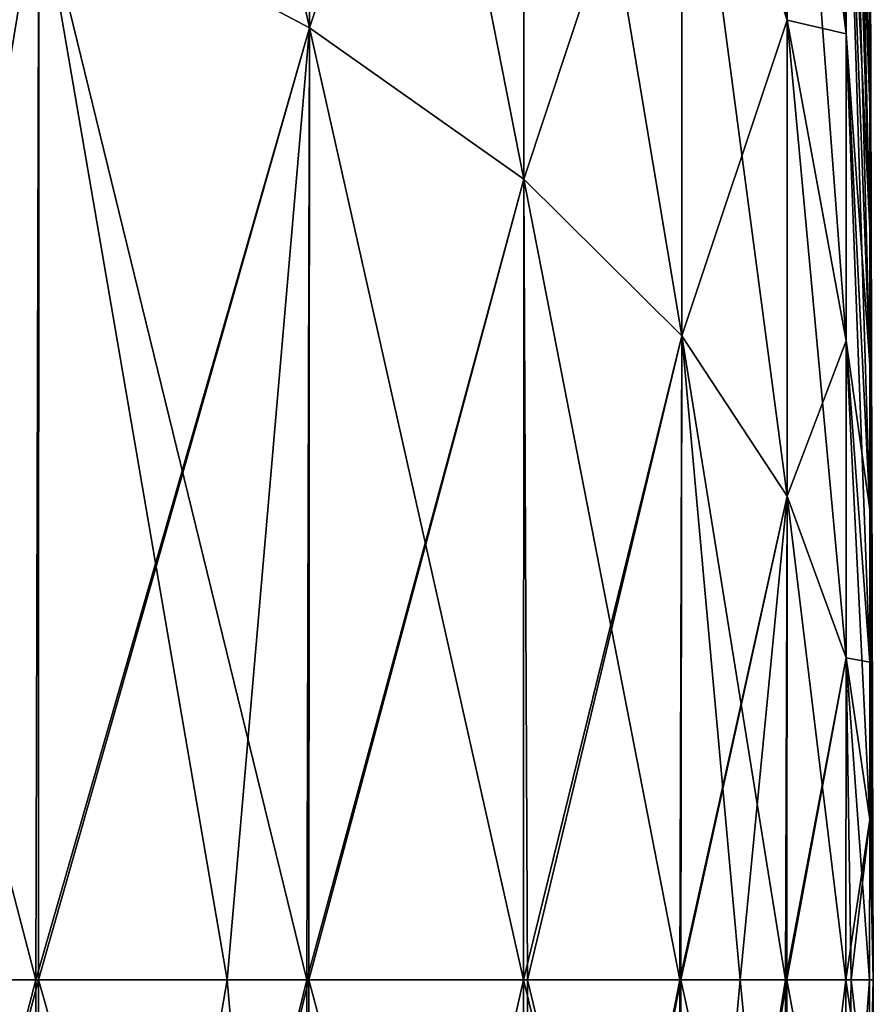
# Model space of a CAD drawing. Header units: millimetres. Extents: x -168 to 168, y -6 to 84.
# Tile 651 of 656: x 167.693 to 168, y 55.491 to 55.845. Entities that reach past the tile are written whole.
import ezdxf

# ---------------------------------------------------------------- set-up
doc = ezdxf.new("R2010")
doc.units = ezdxf.units.MM
doc.header["$LTSCALE"] = 65.185185
for name, color, linetype in [('656', 7, 'CONTINUOUS'), ('662', 7, 'CONTINUOUS'), ('758', 7, 'CONTINUOUS'), ('764', 7, 'CONTINUOUS')]:
    doc.layers.add(name, color=color, linetype=linetype)

msp = doc.modelspace()

# ---------------------------------------------------------------- linework, layer by layer
at = {"layer": '656', "linetype": 'CONTINUOUS'}
for points in [[(167.70014, 55.10633, 101.88374), (167.58399, 55.5, 101.4768), (167.63558, 55.5, 101.63517), (167.70014, 55.10633, 101.88374)], [(167.58405, 55.05845, 101.50476), (167.58399, 55.5, 101.4768), (167.70014, 55.10633, 101.88374), (167.58405, 55.05845, 101.50476)], [(167.63558, 55.5, 108.36483), (167.58405, 55.05845, 108.49524), (167.69899, 55.5, 108.1453), (167.63558, 55.5, 108.36483)], [(167.69899, 55.5, 108.1453), (167.58405, 55.05845, 108.49524), (167.69994, 55.5, 108.14178), (167.69899, 55.5, 108.1453)], [(167.69994, 55.5, 108.14178), (167.58405, 55.05845, 108.49524), (167.70014, 55.10632, 108.11626), (167.69994, 55.5, 108.14178)], [(167.69899, 55.5, 101.8547), (167.70014, 55.10633, 101.88374), (167.63558, 55.5, 101.63517), (167.69899, 55.5, 101.8547)], [(167.69994, 55.5, 101.85822), (167.70014, 55.10633, 101.88374), (167.69899, 55.5, 101.8547), (167.69994, 55.5, 101.85822)], [(167.69994, 55.5, 108.14178), (167.70014, 55.10632, 108.11626), (167.76781, 55.5, 107.86657), (167.69994, 55.5, 108.14178)], [(167.70014, 55.10633, 101.88374), (167.69994, 55.5, 101.85822), (167.79735, 55.15789, 102.29192), (167.70014, 55.10633, 101.88374)], [(167.79735, 55.15789, 102.29192), (167.69994, 55.5, 101.85822), (167.76781, 55.5, 102.13343), (167.79735, 55.15789, 102.29192)], [(167.7971, 55.5, 107.73079), (167.70014, 55.10632, 108.11626), (167.79735, 55.15789, 107.70808), (167.7971, 55.5, 107.73079)], [(167.79647, 55.5, 107.73386), (167.70014, 55.10632, 108.11626), (167.7971, 55.5, 107.73079), (167.79647, 55.5, 107.73386)], [(167.76781, 55.5, 107.86657), (167.70014, 55.10632, 108.11626), (167.79647, 55.5, 107.73386), (167.76781, 55.5, 107.86657)], [(167.79647, 55.5, 102.26614), (167.79735, 55.15789, 102.29192), (167.76781, 55.5, 102.13343), (167.79647, 55.5, 102.26614)], [(167.7971, 55.5, 102.26921), (167.79735, 55.15789, 102.29192), (167.79647, 55.5, 102.26614), (167.7971, 55.5, 102.26921)], [(167.87438, 55.21226, 102.72231), (167.7971, 55.5, 102.26921), (167.87435, 55.5, 102.704), (167.87438, 55.21226, 102.72231)], [(167.79735, 55.15789, 102.29192), (167.7971, 55.5, 102.26921), (167.87438, 55.21226, 102.72231), (167.79735, 55.15789, 102.29192)], [(167.7971, 55.5, 107.73079), (167.79735, 55.15789, 107.70808), (167.87435, 55.5, 107.296), (167.7971, 55.5, 107.73079)], [(167.87435, 55.5, 107.296), (167.79735, 55.15789, 107.70808), (167.87438, 55.21226, 107.27769), (167.87435, 55.5, 107.296)], [(167.87435, 55.5, 107.296), (167.87438, 55.21226, 107.27769), (167.87574, 55.5, 107.28675), (167.87435, 55.5, 107.296)], [(167.87438, 55.21226, 102.72231), (167.87435, 55.5, 102.704), (167.93124, 55.26864, 103.16863), (167.87438, 55.21226, 102.72231)], [(167.93124, 55.26864, 103.16863), (167.87435, 55.5, 102.704), (167.87574, 55.5, 102.71325), (167.93124, 55.26864, 103.16863)], [(167.93086, 55.5, 106.8496), (167.87438, 55.21226, 107.27769), (167.93124, 55.26864, 106.83137), (167.93086, 55.5, 106.8496)], [(167.93049, 55.5, 106.85317), (167.87438, 55.21226, 107.27769), (167.93086, 55.5, 106.8496), (167.93049, 55.5, 106.85317)], [(167.87574, 55.5, 107.28675), (167.87438, 55.21226, 107.27769), (167.93049, 55.5, 106.85317), (167.87574, 55.5, 107.28675)], [(167.93049, 55.5, 103.14683), (167.93124, 55.26864, 103.16863), (167.87574, 55.5, 102.71325), (167.93049, 55.5, 103.14683)], [(167.93086, 55.5, 103.1504), (167.93124, 55.26864, 103.16863), (167.93049, 55.5, 103.14683), (167.93086, 55.5, 103.1504)], [(167.93086, 55.5, 106.8496), (167.93124, 55.26864, 106.83137), (167.95217, 55.5, 106.61995), (167.93086, 55.5, 106.8496)], [(167.96907, 55.32619, 103.62417), (167.93086, 55.5, 103.1504), (167.95217, 55.5, 103.38005), (167.96907, 55.32619, 103.62417)], [(167.93124, 55.26864, 103.16863), (167.93086, 55.5, 103.1504), (167.96907, 55.32619, 103.62417), (167.93124, 55.26864, 103.16863)], [(167.9685, 55.5, 106.39568), (167.93124, 55.26864, 106.83137), (167.9689, 55.5, 106.38942), (167.9685, 55.5, 106.39568)], [(167.9689, 55.5, 106.38942), (167.93124, 55.26864, 106.83137), (167.96907, 55.32619, 106.37583), (167.9689, 55.5, 106.38942)], [(167.95217, 55.5, 106.61995), (167.93124, 55.26864, 106.83137), (167.9685, 55.5, 106.39568), (167.95217, 55.5, 106.61995)], [(167.9685, 55.5, 103.60432), (167.96907, 55.32619, 103.62417), (167.95217, 55.5, 103.38005), (167.9685, 55.5, 103.60432)], [(167.9689, 55.5, 103.61058), (167.96907, 55.32619, 103.62417), (167.9685, 55.5, 103.60432), (167.9689, 55.5, 103.61058)], [(167.96907, 55.32619, 103.62417), (167.9689, 55.5, 103.61058), (167.99023, 55.38418, 104.08322), (167.96907, 55.32619, 103.62417)], [(167.99023, 55.38418, 104.08322), (167.9689, 55.5, 103.61058), (167.99015, 55.5, 104.07322), (167.99023, 55.38418, 104.08322)], [(167.9689, 55.5, 106.38942), (167.96907, 55.32619, 106.37583), (167.99015, 55.5, 105.92678), (167.9689, 55.5, 106.38942)], [(167.99015, 55.5, 105.92678), (167.96907, 55.32619, 106.37583), (167.99023, 55.38418, 105.91678), (167.99015, 55.5, 105.92678)], [(167.99023, 55.38418, 104.08322), (167.99015, 55.5, 104.07322), (167.99868, 55.44211, 104.54173), (167.99023, 55.38418, 104.08322)], [(167.99868, 55.44211, 104.54173), (167.99015, 55.5, 104.07322), (167.99207, 55.5, 104.14057), (167.99868, 55.44211, 104.54173)], [(167.99015, 55.5, 105.92678), (167.99023, 55.38418, 105.91678), (167.99207, 55.5, 105.85943), (167.99015, 55.5, 105.92678)], [(167.99861, 55.5, 105.47131), (167.99023, 55.38418, 105.91678), (167.99868, 55.44211, 105.45827), (167.99861, 55.5, 105.47131)], [(167.99207, 55.5, 105.85943), (167.99023, 55.38418, 105.91678), (167.99861, 55.5, 105.47131), (167.99207, 55.5, 105.85943)], [(167.99861, 55.5, 104.52869), (167.99868, 55.44211, 104.54173), (167.99207, 55.5, 104.14057), (167.99861, 55.5, 104.52869)], [(167.99861, 55.5, 105.47131), (167.99868, 55.44211, 105.45827), (168, 55.5, 105), (167.99861, 55.5, 105.47131)], [(167.99868, 55.44211, 104.54173), (167.99861, 55.5, 104.52869), (168, 55.5, 105), (167.99868, 55.44211, 104.54173)], [(167.99868, 55.14409, 105.29443), (167.99868, 55.10999, 105.24751), (168, 55.5, 105), (167.99868, 55.14409, 105.29443)], [(167.99868, 55.10999, 105.24751), (167.99868, 55.08205, 105.19667), (168, 55.5, 105), (167.99868, 55.10999, 105.24751)], [(167.99868, 55.08205, 105.19667), (167.99868, 55.0607, 105.14274), (168, 55.5, 105), (167.99868, 55.08205, 105.19667)], [(167.99868, 55.0607, 105.14274), (167.99868, 55.04627, 105.08655), (168, 55.5, 105), (167.99868, 55.0607, 105.14274)], [(167.99868, 55.04627, 105.08655), (167.99868, 55.039, 105.029), (168, 55.5, 105), (167.99868, 55.04627, 105.08655)], [(167.99868, 55.039, 105.029), (167.99868, 55.039, 104.971), (168, 55.5, 105), (167.99868, 55.039, 105.029)], [(167.99868, 55.039, 104.971), (167.99868, 55.04627, 104.91345), (168, 55.5, 105), (167.99868, 55.039, 104.971)], [(167.99868, 55.04627, 104.91345), (167.99868, 55.0607, 104.85726), (168, 55.5, 105), (167.99868, 55.04627, 104.91345)], [(167.99868, 55.0607, 104.85726), (167.99868, 55.08205, 104.80333), (168, 55.5, 105), (167.99868, 55.0607, 104.85726)], [(167.99868, 55.08205, 104.80333), (167.99868, 55.10999, 104.75249), (168, 55.5, 105), (167.99868, 55.08205, 104.80333)], [(167.99868, 55.1838, 105.33672), (167.99868, 55.14409, 105.29443), (168, 55.5, 105), (167.99868, 55.1838, 105.33672)], [(167.99868, 55.44211, 105.45827), (167.99868, 55.38513, 105.4474), (168, 55.5, 105), (167.99868, 55.44211, 105.45827)], [(167.99868, 55.38513, 105.4474), (167.99868, 55.32996, 105.42948), (168, 55.5, 105), (167.99868, 55.38513, 105.4474)], [(167.99868, 55.32996, 105.42948), (167.99868, 55.27747, 105.40478), (168, 55.5, 105), (167.99868, 55.32996, 105.42948)], [(167.99868, 55.27747, 105.40478), (167.99868, 55.22849, 105.3737), (168, 55.5, 105), (167.99868, 55.27747, 105.40478)], [(167.99868, 55.22849, 105.3737), (167.99868, 55.1838, 105.33672), (168, 55.5, 105), (167.99868, 55.22849, 105.3737)], [(167.99868, 55.38513, 104.5526), (167.99868, 55.44211, 104.54173), (168, 55.5, 105), (167.99868, 55.38513, 104.5526)], [(167.99868, 55.10999, 104.75249), (167.99868, 55.14409, 104.70557), (168, 55.5, 105), (167.99868, 55.10999, 104.75249)], [(167.99868, 55.14409, 104.70557), (167.99868, 55.1838, 104.66328), (168, 55.5, 105), (167.99868, 55.14409, 104.70557)], [(167.99868, 55.1838, 104.66328), (167.99868, 55.22849, 104.6263), (168, 55.5, 105), (167.99868, 55.1838, 104.66328)], [(167.99868, 55.22849, 104.6263), (167.99868, 55.27747, 104.59522), (168, 55.5, 105), (167.99868, 55.22849, 104.6263)], [(167.99868, 55.27747, 104.59522), (167.99868, 55.32996, 104.57052), (168, 55.5, 105), (167.99868, 55.27747, 104.59522)], [(167.99868, 55.32996, 104.57052), (167.99868, 55.38513, 104.5526), (168, 55.5, 105), (167.99868, 55.32996, 104.57052)]]:
    msp.add_3dface(points, dxfattribs=at)
at = {"layer": '662', "linetype": 'CONTINUOUS'}
for points in [[(167.70014, 55.89368, 101.88374), (167.70014, 56.28114, 101.95765), (167.79735, 55.84211, 102.29192), (167.70014, 55.89368, 101.88374)], [(167.79735, 55.84211, 102.29192), (167.70014, 56.28114, 101.95765), (167.79735, 56.17883, 102.35615), (167.79735, 55.84211, 102.29192)], [(167.99026, 56.13203, 104.32696), (167.99026, 56.2114, 104.41148), (167.99871, 55.81419, 104.66542), (167.99026, 56.13203, 104.32696)], [(167.99871, 55.81419, 104.66542), (167.99026, 56.2114, 104.41148), (167.99871, 55.85365, 104.70744), (167.99871, 55.81419, 104.66542)], [(167.79735, 56.17882, 107.64385), (167.70014, 55.89367, 108.11626), (167.79735, 55.84211, 107.70808), (167.79735, 56.17882, 107.64385)], [(167.8744, 55.78772, 102.72246), (167.79735, 56.17883, 102.35615), (167.8744, 56.0709, 102.77648), (167.8744, 55.78772, 102.72246)], [(167.79735, 55.84211, 102.29192), (167.79735, 56.17883, 102.35615), (167.8744, 55.78772, 102.72246), (167.79735, 55.84211, 102.29192)], [(167.79735, 56.17882, 107.64385), (167.79735, 55.84211, 107.70808), (167.8744, 56.0709, 107.22352), (167.79735, 56.17882, 107.64385)], [(167.96907, 55.84487, 103.6568), (167.93124, 56.17953, 103.2837), (167.96907, 56.0105, 103.71062), (167.96907, 55.84487, 103.6568)], [(167.93124, 55.95906, 103.21206), (167.93124, 56.17953, 103.2837), (167.96907, 55.84487, 103.6568), (167.93124, 55.95906, 103.21206)], [(167.99026, 55.83988, 104.14156), (167.96907, 56.16808, 103.78477), (167.99026, 55.94479, 104.19093), (167.99026, 55.83988, 104.14156)], [(167.96907, 56.0105, 103.71062), (167.96907, 56.16808, 103.78477), (167.99026, 55.83988, 104.14156), (167.96907, 56.0105, 103.71062)], [(167.99871, 55.76978, 104.62868), (167.99026, 56.13203, 104.32696), (167.99871, 55.81419, 104.66542), (167.99871, 55.76978, 104.62868)], [(167.99026, 56.04269, 104.25305), (167.99026, 56.13203, 104.32696), (167.99871, 55.76978, 104.62868), (167.99026, 56.04269, 104.25305)], [(167.99026, 56.13203, 105.67304), (167.99026, 56.04269, 105.74695), (167.99871, 55.81419, 105.33458), (167.99026, 56.13203, 105.67304)], [(167.99871, 55.85365, 105.29256), (167.99026, 56.13203, 105.67304), (167.99871, 55.81419, 105.33458), (167.99871, 55.85365, 105.29256)], [(167.8744, 56.0709, 107.22352), (167.79735, 55.84211, 107.70808), (167.8744, 55.78772, 107.27754), (167.8744, 56.0709, 107.22352)], [(167.8744, 56.0709, 107.22352), (167.8744, 55.78772, 107.27754), (167.93124, 55.95906, 106.78794), (167.8744, 56.0709, 107.22352)], [(167.8744, 55.78772, 102.72246), (167.8744, 56.0709, 102.77648), (167.93124, 55.73136, 103.16863), (167.8744, 55.78772, 102.72246)], [(167.93124, 55.73136, 103.16863), (167.8744, 56.0709, 102.77648), (167.93124, 55.95906, 103.21206), (167.93124, 55.73136, 103.16863)], [(167.99871, 55.72111, 104.5978), (167.99026, 56.04269, 104.25305), (167.99871, 55.76978, 104.62868), (167.99871, 55.72111, 104.5978)], [(167.99026, 55.94479, 104.19093), (167.99026, 56.04269, 104.25305), (167.99871, 55.72111, 104.5978), (167.99026, 55.94479, 104.19093)], [(167.99026, 56.04269, 105.74695), (167.99026, 55.94479, 105.80907), (167.99871, 55.76978, 105.37132), (167.99026, 56.04269, 105.74695)], [(167.99871, 55.81419, 105.33458), (167.99026, 56.04269, 105.74695), (167.99871, 55.76978, 105.37132), (167.99871, 55.81419, 105.33458)], [(167.96907, 56.0105, 106.28938), (167.93124, 55.95906, 106.78794), (167.96907, 55.84487, 106.3432), (167.96907, 56.0105, 106.28938)], [(167.96907, 55.84487, 103.6568), (167.96907, 56.0105, 103.71062), (167.99026, 55.72961, 104.10573), (167.96907, 55.84487, 103.6568)], [(167.99026, 55.72961, 104.10573), (167.96907, 56.0105, 103.71062), (167.99026, 55.83988, 104.14156), (167.99026, 55.72961, 104.10573)], [(167.96907, 56.0105, 106.28938), (167.96907, 55.84487, 106.3432), (167.99026, 55.83988, 105.85844), (167.96907, 56.0105, 106.28938)], [(167.99026, 55.94479, 105.80907), (167.96907, 56.0105, 106.28938), (167.99026, 55.83988, 105.85844), (167.99026, 55.94479, 105.80907)], [(167.93124, 55.95906, 106.78794), (167.8744, 55.78772, 107.27754), (167.93124, 55.73136, 106.83137), (167.93124, 55.95906, 106.78794)], [(167.93124, 55.95906, 106.78794), (167.93124, 55.73136, 106.83137), (167.96907, 55.84487, 106.3432), (167.93124, 55.95906, 106.78794)], [(167.96907, 55.67381, 103.62417), (167.93124, 55.95906, 103.21206), (167.96907, 55.84487, 103.6568), (167.96907, 55.67381, 103.62417)], [(167.93124, 55.73136, 103.16863), (167.93124, 55.95906, 103.21206), (167.96907, 55.67381, 103.62417), (167.93124, 55.73136, 103.16863)], [(168, 55.5, 105), (167.99871, 55.95085, 104.914), (167.99871, 55.95807, 104.97118), (168, 55.5, 105)], [(168, 55.5, 105), (167.99871, 55.95807, 104.97118), (167.99871, 55.95807, 105.02882), (168, 55.5, 105)], [(168, 55.5, 105), (167.99871, 55.95807, 105.02882), (167.99871, 55.95085, 105.086), (168, 55.5, 105)], [(168, 55.5, 105), (167.99871, 55.93651, 104.85817), (167.99871, 55.95085, 104.914), (168, 55.5, 105)], [(168, 55.5, 105), (167.99871, 55.95085, 105.086), (167.99871, 55.93651, 105.14183), (168, 55.5, 105)], [(167.99026, 55.83988, 104.14156), (167.99026, 55.94479, 104.19093), (167.99871, 55.66896, 104.57326), (167.99026, 55.83988, 104.14156)], [(167.99871, 55.66896, 104.57326), (167.99026, 55.94479, 104.19093), (167.99871, 55.72111, 104.5978), (167.99871, 55.66896, 104.57326)], [(167.99026, 55.94479, 105.80907), (167.99026, 55.83988, 105.85844), (167.99871, 55.72111, 105.4022), (167.99026, 55.94479, 105.80907)], [(167.99871, 55.76978, 105.37132), (167.99026, 55.94479, 105.80907), (167.99871, 55.72111, 105.4022), (167.99871, 55.76978, 105.37132)], [(167.58405, 55.94155, 108.49524), (167.58312, 55.5, 108.52573), (167.70014, 55.89367, 108.11626), (167.58405, 55.94155, 108.49524)], [(167.69899, 55.5, 101.8547), (167.63558, 55.5, 101.63517), (167.58405, 55.94155, 101.50476), (167.69899, 55.5, 101.8547)], [(167.69899, 55.5, 101.8547), (167.58405, 55.94155, 101.50476), (167.70014, 55.89368, 101.88374), (167.69899, 55.5, 101.8547)], [(168, 55.5, 105), (167.99871, 55.91529, 104.80458), (167.99871, 55.93651, 104.85817), (168, 55.5, 105)], [(168, 55.5, 105), (167.99871, 55.93651, 105.14183), (167.99871, 55.91529, 105.19542), (168, 55.5, 105)], [(168, 55.5, 105), (167.99871, 55.88753, 104.75407), (167.99871, 55.91529, 104.80458), (168, 55.5, 105)], [(168, 55.5, 105), (167.99871, 55.91529, 105.19542), (167.99871, 55.88753, 105.24593), (168, 55.5, 105)], [(167.58312, 55.5, 108.52573), (167.58399, 55.5, 108.5232), (167.70014, 55.89367, 108.11626), (167.58312, 55.5, 108.52573)], [(167.58399, 55.5, 108.5232), (167.63558, 55.5, 108.36483), (167.70014, 55.89367, 108.11626), (167.58399, 55.5, 108.5232)], [(167.63558, 55.5, 108.36483), (167.69899, 55.5, 108.1453), (167.70014, 55.89367, 108.11626), (167.63558, 55.5, 108.36483)], [(167.69994, 55.5, 101.85822), (167.69899, 55.5, 101.8547), (167.70014, 55.89368, 101.88374), (167.69994, 55.5, 101.85822)], [(167.70014, 55.89367, 108.11626), (167.69899, 55.5, 108.1453), (167.79735, 55.84211, 107.70808), (167.70014, 55.89367, 108.11626)], [(167.76781, 55.5, 102.13343), (167.69994, 55.5, 101.85822), (167.70014, 55.89368, 101.88374), (167.76781, 55.5, 102.13343)], [(167.79647, 55.5, 102.26614), (167.70014, 55.89368, 101.88374), (167.79735, 55.84211, 102.29192), (167.79647, 55.5, 102.26614)], [(167.79647, 55.5, 102.26614), (167.76781, 55.5, 102.13343), (167.70014, 55.89368, 101.88374), (167.79647, 55.5, 102.26614)], [(168, 55.5, 105), (167.99871, 55.85365, 104.70744), (167.99871, 55.88753, 104.75407), (168, 55.5, 105)], [(168, 55.5, 105), (167.99871, 55.88753, 105.24593), (167.99871, 55.85365, 105.29256), (168, 55.5, 105)], [(168, 55.5, 105), (167.99871, 55.81419, 104.66542), (167.99871, 55.85365, 104.70744), (168, 55.5, 105)], [(168, 55.5, 105), (167.99871, 55.85365, 105.29256), (167.99871, 55.81419, 105.33458), (168, 55.5, 105)], [(167.69899, 55.5, 108.1453), (167.69994, 55.5, 108.14178), (167.79735, 55.84211, 107.70808), (167.69899, 55.5, 108.1453)], [(167.69994, 55.5, 108.14178), (167.76781, 55.5, 107.86657), (167.79735, 55.84211, 107.70808), (167.69994, 55.5, 108.14178)], [(167.76781, 55.5, 107.86657), (167.79647, 55.5, 107.73386), (167.79735, 55.84211, 107.70808), (167.76781, 55.5, 107.86657)], [(167.79735, 55.84211, 107.70808), (167.79647, 55.5, 107.73386), (167.8744, 55.78772, 107.27754), (167.79735, 55.84211, 107.70808)], [(167.7971, 55.5, 102.26921), (167.79647, 55.5, 102.26614), (167.79735, 55.84211, 102.29192), (167.7971, 55.5, 102.26921)], [(167.87435, 55.5, 102.704), (167.7971, 55.5, 102.26921), (167.79735, 55.84211, 102.29192), (167.87435, 55.5, 102.704)], [(167.87435, 55.5, 102.704), (167.79735, 55.84211, 102.29192), (167.8744, 55.78772, 102.72246), (167.87435, 55.5, 102.704)], [(167.96907, 55.84487, 106.3432), (167.93124, 55.73136, 106.83137), (167.96907, 55.67381, 106.37583), (167.96907, 55.84487, 106.3432)], [(167.96907, 55.67381, 103.62417), (167.96907, 55.84487, 103.6568), (167.99026, 55.61572, 104.084), (167.96907, 55.67381, 103.62417)], [(167.99026, 55.61572, 104.084), (167.96907, 55.84487, 103.6568), (167.99026, 55.72961, 104.10573), (167.99026, 55.61572, 104.084)], [(167.96907, 55.84487, 106.3432), (167.96907, 55.67381, 106.37583), (167.99026, 55.72961, 105.89427), (167.96907, 55.84487, 106.3432)], [(167.99026, 55.83988, 105.85844), (167.96907, 55.84487, 106.3432), (167.99026, 55.72961, 105.89427), (167.99026, 55.83988, 105.85844)], [(167.99026, 55.72961, 104.10573), (167.99026, 55.83988, 104.14156), (167.99871, 55.61414, 104.55544), (167.99026, 55.72961, 104.10573)], [(167.99871, 55.61414, 104.55544), (167.99026, 55.83988, 104.14156), (167.99871, 55.66896, 104.57326), (167.99871, 55.61414, 104.55544)], [(167.99026, 55.83988, 105.85844), (167.99026, 55.72961, 105.89427), (167.99871, 55.66896, 105.42674), (167.99026, 55.83988, 105.85844)], [(167.99871, 55.72111, 105.4022), (167.99026, 55.83988, 105.85844), (167.99871, 55.66896, 105.42674), (167.99871, 55.72111, 105.4022)], [(168, 55.5, 105), (167.99871, 55.76978, 104.62868), (167.99871, 55.81419, 104.66542), (168, 55.5, 105)], [(168, 55.5, 105), (167.99871, 55.81419, 105.33458), (167.99871, 55.76978, 105.37132), (168, 55.5, 105)], [(167.79647, 55.5, 107.73386), (167.7971, 55.5, 107.73079), (167.8744, 55.78772, 107.27754), (167.79647, 55.5, 107.73386)], [(167.7971, 55.5, 107.73079), (167.87435, 55.5, 107.296), (167.8744, 55.78772, 107.27754), (167.7971, 55.5, 107.73079)], [(167.8744, 55.78772, 107.27754), (167.87435, 55.5, 107.296), (167.93124, 55.73136, 106.83137), (167.8744, 55.78772, 107.27754)], [(167.87574, 55.5, 102.71325), (167.87435, 55.5, 102.704), (167.8744, 55.78772, 102.72246), (167.87574, 55.5, 102.71325)], [(167.93049, 55.5, 103.14683), (167.8744, 55.78772, 102.72246), (167.93124, 55.73136, 103.16863), (167.93049, 55.5, 103.14683)], [(167.93049, 55.5, 103.14683), (167.87574, 55.5, 102.71325), (167.8744, 55.78772, 102.72246), (167.93049, 55.5, 103.14683)], [(168, 55.5, 105), (167.99871, 55.72111, 104.5978), (167.99871, 55.76978, 104.62868), (168, 55.5, 105)], [(168, 55.5, 105), (167.99871, 55.76978, 105.37132), (167.99871, 55.72111, 105.4022), (168, 55.5, 105)], [(167.87435, 55.5, 107.296), (167.87574, 55.5, 107.28675), (167.93124, 55.73136, 106.83137), (167.87435, 55.5, 107.296)], [(167.87574, 55.5, 107.28675), (167.93049, 55.5, 106.85317), (167.93124, 55.73136, 106.83137), (167.87574, 55.5, 107.28675)], [(167.93124, 55.73136, 106.83137), (167.93049, 55.5, 106.85317), (167.96907, 55.67381, 106.37583), (167.93124, 55.73136, 106.83137)], [(167.93086, 55.5, 103.1504), (167.93049, 55.5, 103.14683), (167.93124, 55.73136, 103.16863), (167.93086, 55.5, 103.1504)], [(167.95217, 55.5, 103.38005), (167.93086, 55.5, 103.1504), (167.93124, 55.73136, 103.16863), (167.95217, 55.5, 103.38005)], [(167.9685, 55.5, 103.60432), (167.95217, 55.5, 103.38005), (167.93124, 55.73136, 103.16863), (167.9685, 55.5, 103.60432)], [(167.9685, 55.5, 103.60432), (167.93124, 55.73136, 103.16863), (167.96907, 55.67381, 103.62417), (167.9685, 55.5, 103.60432)], [(167.99026, 55.72961, 105.89427), (167.96907, 55.67381, 106.37583), (167.99026, 55.61572, 105.916), (167.99026, 55.72961, 105.89427)], [(167.99026, 55.61572, 104.084), (167.99026, 55.72961, 104.10573), (167.99871, 55.55752, 104.54464), (167.99026, 55.61572, 104.084)], [(167.99871, 55.55752, 104.54464), (167.99026, 55.72961, 104.10573), (167.99871, 55.61414, 104.55544), (167.99871, 55.55752, 104.54464)], [(167.99026, 55.72961, 105.89427), (167.99026, 55.61572, 105.916), (167.99871, 55.61414, 105.44456), (167.99026, 55.72961, 105.89427)], [(167.99871, 55.66896, 105.42674), (167.99026, 55.72961, 105.89427), (167.99871, 55.61414, 105.44456), (167.99871, 55.66896, 105.42674)], [(168, 55.5, 105), (167.99871, 55.66896, 104.57326), (167.99871, 55.72111, 104.5978), (168, 55.5, 105)], [(168, 55.5, 105), (167.99871, 55.72111, 105.4022), (167.99871, 55.66896, 105.42674), (168, 55.5, 105)], [(167.93049, 55.5, 106.85317), (167.93086, 55.5, 106.8496), (167.96907, 55.67381, 106.37583), (167.93049, 55.5, 106.85317)], [(167.93086, 55.5, 106.8496), (167.95217, 55.5, 106.61995), (167.96907, 55.67381, 106.37583), (167.93086, 55.5, 106.8496)], [(167.95217, 55.5, 106.61995), (167.9685, 55.5, 106.39568), (167.96907, 55.67381, 106.37583), (167.95217, 55.5, 106.61995)], [(167.96907, 55.67381, 106.37583), (167.9685, 55.5, 106.39568), (167.99026, 55.61572, 105.916), (167.96907, 55.67381, 106.37583)], [(167.9689, 55.5, 103.61058), (167.9685, 55.5, 103.60432), (167.96907, 55.67381, 103.62417), (167.9689, 55.5, 103.61058)], [(167.99015, 55.5, 104.07322), (167.9689, 55.5, 103.61058), (167.96907, 55.67381, 103.62417), (167.99015, 55.5, 104.07322)], [(167.99015, 55.5, 104.07322), (167.96907, 55.67381, 103.62417), (167.99026, 55.61572, 104.084), (167.99015, 55.5, 104.07322)], [(168, 55.5, 105), (167.99871, 55.61414, 104.55544), (167.99871, 55.66896, 104.57326), (168, 55.5, 105)], [(168, 55.5, 105), (167.99871, 55.66896, 105.42674), (167.99871, 55.61414, 105.44456), (168, 55.5, 105)], [(167.9685, 55.5, 106.39568), (167.9689, 55.5, 106.38942), (167.99026, 55.61572, 105.916), (167.9685, 55.5, 106.39568)], [(167.9689, 55.5, 106.38942), (167.99015, 55.5, 105.92678), (167.99026, 55.61572, 105.916), (167.9689, 55.5, 106.38942)], [(167.99026, 55.61572, 105.916), (167.99015, 55.5, 105.92678), (167.99871, 55.55752, 105.45536), (167.99026, 55.61572, 105.916)], [(167.99207, 55.5, 104.14057), (167.99015, 55.5, 104.07322), (167.99026, 55.61572, 104.084), (167.99207, 55.5, 104.14057)], [(167.99871, 55.61414, 105.44456), (167.99026, 55.61572, 105.916), (167.99871, 55.55752, 105.45536), (167.99871, 55.61414, 105.44456)], [(167.99861, 55.5, 104.52869), (167.99207, 55.5, 104.14057), (167.99026, 55.61572, 104.084), (167.99861, 55.5, 104.52869)], [(167.99861, 55.5, 104.52869), (167.99026, 55.61572, 104.084), (167.99871, 55.55752, 104.54464), (167.99861, 55.5, 104.52869)], [(168, 55.5, 105), (167.99871, 55.55752, 104.54464), (167.99871, 55.61414, 104.55544), (168, 55.5, 105)], [(168, 55.5, 105), (167.99871, 55.61414, 105.44456), (167.99871, 55.55752, 105.45536), (168, 55.5, 105)], [(167.99015, 55.5, 105.92678), (167.99207, 55.5, 105.85943), (167.99871, 55.55752, 105.45536), (167.99015, 55.5, 105.92678)], [(167.99207, 55.5, 105.85943), (167.99861, 55.5, 105.47131), (167.99871, 55.55752, 105.45536), (167.99207, 55.5, 105.85943)], [(167.99861, 55.5, 105.47131), (168, 55.5, 105), (167.99871, 55.55752, 105.45536), (167.99861, 55.5, 105.47131)], [(168, 55.5, 105), (167.99861, 55.5, 104.52869), (167.99871, 55.55752, 104.54464), (168, 55.5, 105)]]:
    msp.add_3dface(points, dxfattribs=at)
at = {"layer": '758', "linetype": 'CONTINUOUS'}
for points in [[(167.70014, 55.10633, -108.11626), (167.58399, 55.5, -108.5232), (167.63558, 55.5, -108.36483), (167.70014, 55.10633, -108.11626)], [(167.58405, 55.05845, -108.49524), (167.58399, 55.5, -108.5232), (167.70014, 55.10633, -108.11626), (167.58405, 55.05845, -108.49524)], [(167.63558, 55.5, -101.63517), (167.58405, 55.05845, -101.50476), (167.69899, 55.5, -101.8547), (167.63558, 55.5, -101.63517)], [(167.69899, 55.5, -101.8547), (167.58405, 55.05845, -101.50476), (167.69994, 55.5, -101.85822), (167.69899, 55.5, -101.8547)], [(167.69994, 55.5, -101.85822), (167.58405, 55.05845, -101.50476), (167.70014, 55.10632, -101.88374), (167.69994, 55.5, -101.85822)], [(167.69899, 55.5, -108.1453), (167.70014, 55.10633, -108.11626), (167.63558, 55.5, -108.36483), (167.69899, 55.5, -108.1453)], [(167.69994, 55.5, -108.14178), (167.70014, 55.10633, -108.11626), (167.69899, 55.5, -108.1453), (167.69994, 55.5, -108.14178)], [(167.69994, 55.5, -101.85822), (167.70014, 55.10632, -101.88374), (167.76781, 55.5, -102.13343), (167.69994, 55.5, -101.85822)], [(167.70014, 55.10633, -108.11626), (167.69994, 55.5, -108.14178), (167.79735, 55.15789, -107.70808), (167.70014, 55.10633, -108.11626)], [(167.79735, 55.15789, -107.70808), (167.69994, 55.5, -108.14178), (167.76781, 55.5, -107.86657), (167.79735, 55.15789, -107.70808)], [(167.7971, 55.5, -102.26921), (167.70014, 55.10632, -101.88374), (167.79735, 55.15789, -102.29192), (167.7971, 55.5, -102.26921)], [(167.79647, 55.5, -102.26614), (167.70014, 55.10632, -101.88374), (167.7971, 55.5, -102.26921), (167.79647, 55.5, -102.26614)], [(167.76781, 55.5, -102.13343), (167.70014, 55.10632, -101.88374), (167.79647, 55.5, -102.26614), (167.76781, 55.5, -102.13343)], [(167.79647, 55.5, -107.73386), (167.79735, 55.15789, -107.70808), (167.76781, 55.5, -107.86657), (167.79647, 55.5, -107.73386)], [(167.7971, 55.5, -107.73079), (167.79735, 55.15789, -107.70808), (167.79647, 55.5, -107.73386), (167.7971, 55.5, -107.73079)], [(167.87438, 55.21226, -107.27769), (167.7971, 55.5, -107.73079), (167.87435, 55.5, -107.296), (167.87438, 55.21226, -107.27769)], [(167.79735, 55.15789, -107.70808), (167.7971, 55.5, -107.73079), (167.87438, 55.21226, -107.27769), (167.79735, 55.15789, -107.70808)], [(167.7971, 55.5, -102.26921), (167.79735, 55.15789, -102.29192), (167.87435, 55.5, -102.704), (167.7971, 55.5, -102.26921)], [(167.87435, 55.5, -102.704), (167.79735, 55.15789, -102.29192), (167.87438, 55.21226, -102.72231), (167.87435, 55.5, -102.704)], [(167.87435, 55.5, -102.704), (167.87438, 55.21226, -102.72231), (167.87574, 55.5, -102.71325), (167.87435, 55.5, -102.704)], [(167.87438, 55.21226, -107.27769), (167.87435, 55.5, -107.296), (167.93124, 55.26864, -106.83137), (167.87438, 55.21226, -107.27769)], [(167.93124, 55.26864, -106.83137), (167.87435, 55.5, -107.296), (167.87574, 55.5, -107.28675), (167.93124, 55.26864, -106.83137)], [(167.93086, 55.5, -103.1504), (167.87438, 55.21226, -102.72231), (167.93124, 55.26864, -103.16863), (167.93086, 55.5, -103.1504)], [(167.93049, 55.5, -103.14683), (167.87438, 55.21226, -102.72231), (167.93086, 55.5, -103.1504), (167.93049, 55.5, -103.14683)], [(167.87574, 55.5, -102.71325), (167.87438, 55.21226, -102.72231), (167.93049, 55.5, -103.14683), (167.87574, 55.5, -102.71325)], [(167.93049, 55.5, -106.85317), (167.93124, 55.26864, -106.83137), (167.87574, 55.5, -107.28675), (167.93049, 55.5, -106.85317)], [(167.93086, 55.5, -106.8496), (167.93124, 55.26864, -106.83137), (167.93049, 55.5, -106.85317), (167.93086, 55.5, -106.8496)], [(167.93086, 55.5, -103.1504), (167.93124, 55.26864, -103.16863), (167.95217, 55.5, -103.38005), (167.93086, 55.5, -103.1504)], [(167.96907, 55.32619, -106.37583), (167.93086, 55.5, -106.8496), (167.95217, 55.5, -106.61995), (167.96907, 55.32619, -106.37583)], [(167.93124, 55.26864, -106.83137), (167.93086, 55.5, -106.8496), (167.96907, 55.32619, -106.37583), (167.93124, 55.26864, -106.83137)], [(167.9685, 55.5, -103.60432), (167.93124, 55.26864, -103.16863), (167.9689, 55.5, -103.61058), (167.9685, 55.5, -103.60432)], [(167.9689, 55.5, -103.61058), (167.93124, 55.26864, -103.16863), (167.96907, 55.32619, -103.62417), (167.9689, 55.5, -103.61058)], [(167.95217, 55.5, -103.38005), (167.93124, 55.26864, -103.16863), (167.9685, 55.5, -103.60432), (167.95217, 55.5, -103.38005)], [(167.9685, 55.5, -106.39568), (167.96907, 55.32619, -106.37583), (167.95217, 55.5, -106.61995), (167.9685, 55.5, -106.39568)], [(167.9689, 55.5, -106.38942), (167.96907, 55.32619, -106.37583), (167.9685, 55.5, -106.39568), (167.9689, 55.5, -106.38942)], [(167.96907, 55.32619, -106.37583), (167.9689, 55.5, -106.38942), (167.99023, 55.38418, -105.91678), (167.96907, 55.32619, -106.37583)], [(167.99023, 55.38418, -105.91678), (167.9689, 55.5, -106.38942), (167.99015, 55.5, -105.92678), (167.99023, 55.38418, -105.91678)], [(167.9689, 55.5, -103.61058), (167.96907, 55.32619, -103.62417), (167.99015, 55.5, -104.07322), (167.9689, 55.5, -103.61058)], [(167.99015, 55.5, -104.07322), (167.96907, 55.32619, -103.62417), (167.99023, 55.38418, -104.08322), (167.99015, 55.5, -104.07322)], [(167.99023, 55.38418, -105.91678), (167.99015, 55.5, -105.92678), (167.99868, 55.44211, -105.45827), (167.99023, 55.38418, -105.91678)], [(167.99868, 55.44211, -105.45827), (167.99015, 55.5, -105.92678), (167.99207, 55.5, -105.85943), (167.99868, 55.44211, -105.45827)], [(167.99015, 55.5, -104.07322), (167.99023, 55.38418, -104.08322), (167.99207, 55.5, -104.14057), (167.99015, 55.5, -104.07322)], [(167.99861, 55.5, -104.52869), (167.99023, 55.38418, -104.08322), (167.99868, 55.44211, -104.54173), (167.99861, 55.5, -104.52869)], [(167.99207, 55.5, -104.14057), (167.99023, 55.38418, -104.08322), (167.99861, 55.5, -104.52869), (167.99207, 55.5, -104.14057)], [(167.99861, 55.5, -105.47131), (167.99868, 55.44211, -105.45827), (167.99207, 55.5, -105.85943), (167.99861, 55.5, -105.47131)], [(167.99861, 55.5, -104.52869), (167.99868, 55.44211, -104.54173), (168, 55.5, -105), (167.99861, 55.5, -104.52869)], [(167.99868, 55.44211, -105.45827), (167.99861, 55.5, -105.47131), (168, 55.5, -105), (167.99868, 55.44211, -105.45827)], [(167.99868, 55.14409, -104.70557), (167.99868, 55.10999, -104.75249), (168, 55.5, -105), (167.99868, 55.14409, -104.70557)], [(167.99868, 55.10999, -104.75249), (167.99868, 55.08205, -104.80333), (168, 55.5, -105), (167.99868, 55.10999, -104.75249)], [(167.99868, 55.08205, -104.80333), (167.99868, 55.0607, -104.85726), (168, 55.5, -105), (167.99868, 55.08205, -104.80333)], [(167.99868, 55.0607, -104.85726), (167.99868, 55.04627, -104.91345), (168, 55.5, -105), (167.99868, 55.0607, -104.85726)], [(167.99868, 55.04627, -104.91345), (167.99868, 55.039, -104.971), (168, 55.5, -105), (167.99868, 55.04627, -104.91345)], [(167.99868, 55.039, -104.971), (167.99868, 55.039, -105.029), (168, 55.5, -105), (167.99868, 55.039, -104.971)], [(167.99868, 55.039, -105.029), (167.99868, 55.04627, -105.08655), (168, 55.5, -105), (167.99868, 55.039, -105.029)], [(167.99868, 55.04627, -105.08655), (167.99868, 55.0607, -105.14274), (168, 55.5, -105), (167.99868, 55.04627, -105.08655)], [(167.99868, 55.0607, -105.14274), (167.99868, 55.08205, -105.19667), (168, 55.5, -105), (167.99868, 55.0607, -105.14274)], [(167.99868, 55.08205, -105.19667), (167.99868, 55.10999, -105.24751), (168, 55.5, -105), (167.99868, 55.08205, -105.19667)], [(167.99868, 55.1838, -104.66328), (167.99868, 55.14409, -104.70557), (168, 55.5, -105), (167.99868, 55.1838, -104.66328)], [(167.99868, 55.44211, -104.54173), (167.99868, 55.38513, -104.5526), (168, 55.5, -105), (167.99868, 55.44211, -104.54173)], [(167.99868, 55.38513, -104.5526), (167.99868, 55.32996, -104.57052), (168, 55.5, -105), (167.99868, 55.38513, -104.5526)], [(167.99868, 55.32996, -104.57052), (167.99868, 55.27747, -104.59522), (168, 55.5, -105), (167.99868, 55.32996, -104.57052)], [(167.99868, 55.27747, -104.59522), (167.99868, 55.22849, -104.6263), (168, 55.5, -105), (167.99868, 55.27747, -104.59522)], [(167.99868, 55.22849, -104.6263), (167.99868, 55.1838, -104.66328), (168, 55.5, -105), (167.99868, 55.22849, -104.6263)], [(167.99868, 55.38513, -105.4474), (167.99868, 55.44211, -105.45827), (168, 55.5, -105), (167.99868, 55.38513, -105.4474)], [(167.99868, 55.10999, -105.24751), (167.99868, 55.14409, -105.29443), (168, 55.5, -105), (167.99868, 55.10999, -105.24751)], [(167.99868, 55.14409, -105.29443), (167.99868, 55.1838, -105.33672), (168, 55.5, -105), (167.99868, 55.14409, -105.29443)], [(167.99868, 55.1838, -105.33672), (167.99868, 55.22849, -105.3737), (168, 55.5, -105), (167.99868, 55.1838, -105.33672)], [(167.99868, 55.22849, -105.3737), (167.99868, 55.27747, -105.40478), (168, 55.5, -105), (167.99868, 55.22849, -105.3737)], [(167.99868, 55.27747, -105.40478), (167.99868, 55.32996, -105.42948), (168, 55.5, -105), (167.99868, 55.27747, -105.40478)], [(167.99868, 55.32996, -105.42948), (167.99868, 55.38513, -105.4474), (168, 55.5, -105), (167.99868, 55.32996, -105.42948)]]:
    msp.add_3dface(points, dxfattribs=at)
at = {"layer": '764', "linetype": 'CONTINUOUS'}
for points in [[(167.70014, 55.89368, -108.11626), (167.70014, 56.28114, -108.04235), (167.79735, 55.84211, -107.70808), (167.70014, 55.89368, -108.11626)], [(167.79735, 55.84211, -107.70808), (167.70014, 56.28114, -108.04235), (167.79735, 56.17883, -107.64385), (167.79735, 55.84211, -107.70808)], [(167.99026, 56.13203, -105.67304), (167.99026, 56.2114, -105.58852), (167.99871, 55.81419, -105.33458), (167.99026, 56.13203, -105.67304)], [(167.99871, 55.81419, -105.33458), (167.99026, 56.2114, -105.58852), (167.99871, 55.85365, -105.29256), (167.99871, 55.81419, -105.33458)], [(167.79735, 56.17882, -102.35615), (167.70014, 55.89367, -101.88374), (167.79735, 55.84211, -102.29192), (167.79735, 56.17882, -102.35615)], [(167.8744, 55.78772, -107.27754), (167.79735, 56.17883, -107.64385), (167.8744, 56.0709, -107.22352), (167.8744, 55.78772, -107.27754)], [(167.79735, 55.84211, -107.70808), (167.79735, 56.17883, -107.64385), (167.8744, 55.78772, -107.27754), (167.79735, 55.84211, -107.70808)], [(167.79735, 56.17882, -102.35615), (167.79735, 55.84211, -102.29192), (167.8744, 56.0709, -102.77648), (167.79735, 56.17882, -102.35615)], [(167.96907, 55.84487, -106.3432), (167.93124, 56.17953, -106.7163), (167.96907, 56.0105, -106.28938), (167.96907, 55.84487, -106.3432)], [(167.93124, 55.95906, -106.78794), (167.93124, 56.17953, -106.7163), (167.96907, 55.84487, -106.3432), (167.93124, 55.95906, -106.78794)], [(167.99026, 55.83988, -105.85844), (167.96907, 56.16808, -106.21523), (167.99026, 55.94479, -105.80907), (167.99026, 55.83988, -105.85844)], [(167.96907, 56.0105, -106.28938), (167.96907, 56.16808, -106.21523), (167.99026, 55.83988, -105.85844), (167.96907, 56.0105, -106.28938)], [(167.99871, 55.76978, -105.37132), (167.99026, 56.13203, -105.67304), (167.99871, 55.81419, -105.33458), (167.99871, 55.76978, -105.37132)], [(167.99026, 56.04269, -105.74695), (167.99026, 56.13203, -105.67304), (167.99871, 55.76978, -105.37132), (167.99026, 56.04269, -105.74695)], [(167.99026, 56.13203, -104.32696), (167.99026, 56.04269, -104.25305), (167.99871, 55.81419, -104.66542), (167.99026, 56.13203, -104.32696)], [(167.99871, 55.85365, -104.70744), (167.99026, 56.13203, -104.32696), (167.99871, 55.81419, -104.66542), (167.99871, 55.85365, -104.70744)], [(167.8744, 56.0709, -102.77648), (167.79735, 55.84211, -102.29192), (167.8744, 55.78772, -102.72246), (167.8744, 56.0709, -102.77648)], [(167.8744, 56.0709, -102.77648), (167.8744, 55.78772, -102.72246), (167.93124, 55.95906, -103.21206), (167.8744, 56.0709, -102.77648)], [(167.8744, 55.78772, -107.27754), (167.8744, 56.0709, -107.22352), (167.93124, 55.73136, -106.83137), (167.8744, 55.78772, -107.27754)], [(167.93124, 55.73136, -106.83137), (167.8744, 56.0709, -107.22352), (167.93124, 55.95906, -106.78794), (167.93124, 55.73136, -106.83137)], [(167.99871, 55.72111, -105.4022), (167.99026, 56.04269, -105.74695), (167.99871, 55.76978, -105.37132), (167.99871, 55.72111, -105.4022)], [(167.99026, 55.94479, -105.80907), (167.99026, 56.04269, -105.74695), (167.99871, 55.72111, -105.4022), (167.99026, 55.94479, -105.80907)], [(167.99026, 56.04269, -104.25305), (167.99026, 55.94479, -104.19093), (167.99871, 55.76978, -104.62868), (167.99026, 56.04269, -104.25305)], [(167.99871, 55.81419, -104.66542), (167.99026, 56.04269, -104.25305), (167.99871, 55.76978, -104.62868), (167.99871, 55.81419, -104.66542)], [(167.96907, 56.0105, -103.71062), (167.93124, 55.95906, -103.21206), (167.96907, 55.84487, -103.6568), (167.96907, 56.0105, -103.71062)], [(167.96907, 55.84487, -106.3432), (167.96907, 56.0105, -106.28938), (167.99026, 55.72961, -105.89427), (167.96907, 55.84487, -106.3432)], [(167.99026, 55.72961, -105.89427), (167.96907, 56.0105, -106.28938), (167.99026, 55.83988, -105.85844), (167.99026, 55.72961, -105.89427)], [(167.96907, 56.0105, -103.71062), (167.96907, 55.84487, -103.6568), (167.99026, 55.83988, -104.14156), (167.96907, 56.0105, -103.71062)], [(167.99026, 55.94479, -104.19093), (167.96907, 56.0105, -103.71062), (167.99026, 55.83988, -104.14156), (167.99026, 55.94479, -104.19093)], [(167.93124, 55.95906, -103.21206), (167.8744, 55.78772, -102.72246), (167.93124, 55.73136, -103.16863), (167.93124, 55.95906, -103.21206)], [(167.93124, 55.95906, -103.21206), (167.93124, 55.73136, -103.16863), (167.96907, 55.84487, -103.6568), (167.93124, 55.95906, -103.21206)], [(167.96907, 55.67381, -106.37583), (167.93124, 55.95906, -106.78794), (167.96907, 55.84487, -106.3432), (167.96907, 55.67381, -106.37583)], [(167.93124, 55.73136, -106.83137), (167.93124, 55.95906, -106.78794), (167.96907, 55.67381, -106.37583), (167.93124, 55.73136, -106.83137)], [(168, 55.5, -105), (167.99871, 55.95085, -105.086), (167.99871, 55.95807, -105.02882), (168, 55.5, -105)], [(168, 55.5, -105), (167.99871, 55.95807, -105.02882), (167.99871, 55.95807, -104.97118), (168, 55.5, -105)], [(168, 55.5, -105), (167.99871, 55.95807, -104.97118), (167.99871, 55.95085, -104.914), (168, 55.5, -105)], [(168, 55.5, -105), (167.99871, 55.93651, -105.14183), (167.99871, 55.95085, -105.086), (168, 55.5, -105)], [(168, 55.5, -105), (167.99871, 55.95085, -104.914), (167.99871, 55.93651, -104.85817), (168, 55.5, -105)], [(167.99026, 55.83988, -105.85844), (167.99026, 55.94479, -105.80907), (167.99871, 55.66896, -105.42674), (167.99026, 55.83988, -105.85844)], [(167.99871, 55.66896, -105.42674), (167.99026, 55.94479, -105.80907), (167.99871, 55.72111, -105.4022), (167.99871, 55.66896, -105.42674)], [(167.99026, 55.94479, -104.19093), (167.99026, 55.83988, -104.14156), (167.99871, 55.72111, -104.5978), (167.99026, 55.94479, -104.19093)], [(167.99871, 55.76978, -104.62868), (167.99026, 55.94479, -104.19093), (167.99871, 55.72111, -104.5978), (167.99871, 55.76978, -104.62868)], [(167.58405, 55.94155, -101.50476), (167.58312, 55.5, -101.47427), (167.70014, 55.89367, -101.88374), (167.58405, 55.94155, -101.50476)], [(167.69899, 55.5, -108.1453), (167.63558, 55.5, -108.36483), (167.58405, 55.94155, -108.49524), (167.69899, 55.5, -108.1453)], [(167.69899, 55.5, -108.1453), (167.58405, 55.94155, -108.49524), (167.70014, 55.89368, -108.11626), (167.69899, 55.5, -108.1453)], [(168, 55.5, -105), (167.99871, 55.91529, -105.19542), (167.99871, 55.93651, -105.14183), (168, 55.5, -105)], [(168, 55.5, -105), (167.99871, 55.93651, -104.85817), (167.99871, 55.91529, -104.80458), (168, 55.5, -105)], [(168, 55.5, -105), (167.99871, 55.88753, -105.24593), (167.99871, 55.91529, -105.19542), (168, 55.5, -105)], [(168, 55.5, -105), (167.99871, 55.91529, -104.80458), (167.99871, 55.88753, -104.75407), (168, 55.5, -105)], [(167.58312, 55.5, -101.47427), (167.58399, 55.5, -101.4768), (167.70014, 55.89367, -101.88374), (167.58312, 55.5, -101.47427)], [(167.58399, 55.5, -101.4768), (167.63558, 55.5, -101.63517), (167.70014, 55.89367, -101.88374), (167.58399, 55.5, -101.4768)], [(167.63558, 55.5, -101.63517), (167.69899, 55.5, -101.8547), (167.70014, 55.89367, -101.88374), (167.63558, 55.5, -101.63517)], [(167.69994, 55.5, -108.14178), (167.69899, 55.5, -108.1453), (167.70014, 55.89368, -108.11626), (167.69994, 55.5, -108.14178)], [(167.70014, 55.89367, -101.88374), (167.69899, 55.5, -101.8547), (167.79735, 55.84211, -102.29192), (167.70014, 55.89367, -101.88374)], [(167.76781, 55.5, -107.86657), (167.69994, 55.5, -108.14178), (167.70014, 55.89368, -108.11626), (167.76781, 55.5, -107.86657)], [(167.79647, 55.5, -107.73386), (167.70014, 55.89368, -108.11626), (167.79735, 55.84211, -107.70808), (167.79647, 55.5, -107.73386)], [(167.79647, 55.5, -107.73386), (167.76781, 55.5, -107.86657), (167.70014, 55.89368, -108.11626), (167.79647, 55.5, -107.73386)], [(168, 55.5, -105), (167.99871, 55.85365, -105.29256), (167.99871, 55.88753, -105.24593), (168, 55.5, -105)], [(168, 55.5, -105), (167.99871, 55.88753, -104.75407), (167.99871, 55.85365, -104.70744), (168, 55.5, -105)], [(168, 55.5, -105), (167.99871, 55.81419, -105.33458), (167.99871, 55.85365, -105.29256), (168, 55.5, -105)], [(168, 55.5, -105), (167.99871, 55.85365, -104.70744), (167.99871, 55.81419, -104.66542), (168, 55.5, -105)], [(167.69899, 55.5, -101.8547), (167.69994, 55.5, -101.85822), (167.79735, 55.84211, -102.29192), (167.69899, 55.5, -101.8547)], [(167.69994, 55.5, -101.85822), (167.76781, 55.5, -102.13343), (167.79735, 55.84211, -102.29192), (167.69994, 55.5, -101.85822)], [(167.76781, 55.5, -102.13343), (167.79647, 55.5, -102.26614), (167.79735, 55.84211, -102.29192), (167.76781, 55.5, -102.13343)], [(167.79735, 55.84211, -102.29192), (167.79647, 55.5, -102.26614), (167.8744, 55.78772, -102.72246), (167.79735, 55.84211, -102.29192)], [(167.7971, 55.5, -107.73079), (167.79647, 55.5, -107.73386), (167.79735, 55.84211, -107.70808), (167.7971, 55.5, -107.73079)], [(167.87435, 55.5, -107.296), (167.7971, 55.5, -107.73079), (167.79735, 55.84211, -107.70808), (167.87435, 55.5, -107.296)], [(167.87435, 55.5, -107.296), (167.79735, 55.84211, -107.70808), (167.8744, 55.78772, -107.27754), (167.87435, 55.5, -107.296)], [(167.96907, 55.84487, -103.6568), (167.93124, 55.73136, -103.16863), (167.96907, 55.67381, -103.62417), (167.96907, 55.84487, -103.6568)], [(167.96907, 55.67381, -106.37583), (167.96907, 55.84487, -106.3432), (167.99026, 55.61572, -105.916), (167.96907, 55.67381, -106.37583)], [(167.99026, 55.61572, -105.916), (167.96907, 55.84487, -106.3432), (167.99026, 55.72961, -105.89427), (167.99026, 55.61572, -105.916)], [(167.96907, 55.84487, -103.6568), (167.96907, 55.67381, -103.62417), (167.99026, 55.72961, -104.10573), (167.96907, 55.84487, -103.6568)], [(167.99026, 55.83988, -104.14156), (167.96907, 55.84487, -103.6568), (167.99026, 55.72961, -104.10573), (167.99026, 55.83988, -104.14156)], [(167.99026, 55.72961, -105.89427), (167.99026, 55.83988, -105.85844), (167.99871, 55.61414, -105.44456), (167.99026, 55.72961, -105.89427)], [(167.99871, 55.61414, -105.44456), (167.99026, 55.83988, -105.85844), (167.99871, 55.66896, -105.42674), (167.99871, 55.61414, -105.44456)], [(167.99026, 55.83988, -104.14156), (167.99026, 55.72961, -104.10573), (167.99871, 55.66896, -104.57326), (167.99026, 55.83988, -104.14156)], [(167.99871, 55.72111, -104.5978), (167.99026, 55.83988, -104.14156), (167.99871, 55.66896, -104.57326), (167.99871, 55.72111, -104.5978)], [(168, 55.5, -105), (167.99871, 55.76978, -105.37132), (167.99871, 55.81419, -105.33458), (168, 55.5, -105)], [(168, 55.5, -105), (167.99871, 55.81419, -104.66542), (167.99871, 55.76978, -104.62868), (168, 55.5, -105)], [(167.79647, 55.5, -102.26614), (167.7971, 55.5, -102.26921), (167.8744, 55.78772, -102.72246), (167.79647, 55.5, -102.26614)], [(167.7971, 55.5, -102.26921), (167.87435, 55.5, -102.704), (167.8744, 55.78772, -102.72246), (167.7971, 55.5, -102.26921)], [(167.8744, 55.78772, -102.72246), (167.87435, 55.5, -102.704), (167.93124, 55.73136, -103.16863), (167.8744, 55.78772, -102.72246)], [(167.87574, 55.5, -107.28675), (167.87435, 55.5, -107.296), (167.8744, 55.78772, -107.27754), (167.87574, 55.5, -107.28675)], [(167.93049, 55.5, -106.85317), (167.8744, 55.78772, -107.27754), (167.93124, 55.73136, -106.83137), (167.93049, 55.5, -106.85317)], [(167.93049, 55.5, -106.85317), (167.87574, 55.5, -107.28675), (167.8744, 55.78772, -107.27754), (167.93049, 55.5, -106.85317)], [(168, 55.5, -105), (167.99871, 55.72111, -105.4022), (167.99871, 55.76978, -105.37132), (168, 55.5, -105)], [(168, 55.5, -105), (167.99871, 55.76978, -104.62868), (167.99871, 55.72111, -104.5978), (168, 55.5, -105)], [(167.87435, 55.5, -102.704), (167.87574, 55.5, -102.71325), (167.93124, 55.73136, -103.16863), (167.87435, 55.5, -102.704)], [(167.87574, 55.5, -102.71325), (167.93049, 55.5, -103.14683), (167.93124, 55.73136, -103.16863), (167.87574, 55.5, -102.71325)], [(167.93124, 55.73136, -103.16863), (167.93049, 55.5, -103.14683), (167.96907, 55.67381, -103.62417), (167.93124, 55.73136, -103.16863)], [(167.93086, 55.5, -106.8496), (167.93049, 55.5, -106.85317), (167.93124, 55.73136, -106.83137), (167.93086, 55.5, -106.8496)], [(167.95217, 55.5, -106.61995), (167.93086, 55.5, -106.8496), (167.93124, 55.73136, -106.83137), (167.95217, 55.5, -106.61995)], [(167.9685, 55.5, -106.39568), (167.95217, 55.5, -106.61995), (167.93124, 55.73136, -106.83137), (167.9685, 55.5, -106.39568)], [(167.9685, 55.5, -106.39568), (167.93124, 55.73136, -106.83137), (167.96907, 55.67381, -106.37583), (167.9685, 55.5, -106.39568)], [(167.99026, 55.72961, -104.10573), (167.96907, 55.67381, -103.62417), (167.99026, 55.61572, -104.084), (167.99026, 55.72961, -104.10573)], [(167.99026, 55.61572, -105.916), (167.99026, 55.72961, -105.89427), (167.99871, 55.55752, -105.45536), (167.99026, 55.61572, -105.916)], [(167.99871, 55.55752, -105.45536), (167.99026, 55.72961, -105.89427), (167.99871, 55.61414, -105.44456), (167.99871, 55.55752, -105.45536)], [(167.99026, 55.72961, -104.10573), (167.99026, 55.61572, -104.084), (167.99871, 55.61414, -104.55544), (167.99026, 55.72961, -104.10573)], [(167.99871, 55.66896, -104.57326), (167.99026, 55.72961, -104.10573), (167.99871, 55.61414, -104.55544), (167.99871, 55.66896, -104.57326)], [(168, 55.5, -105), (167.99871, 55.66896, -105.42674), (167.99871, 55.72111, -105.4022), (168, 55.5, -105)], [(168, 55.5, -105), (167.99871, 55.72111, -104.5978), (167.99871, 55.66896, -104.57326), (168, 55.5, -105)], [(167.93049, 55.5, -103.14683), (167.93086, 55.5, -103.1504), (167.96907, 55.67381, -103.62417), (167.93049, 55.5, -103.14683)], [(167.93086, 55.5, -103.1504), (167.95217, 55.5, -103.38005), (167.96907, 55.67381, -103.62417), (167.93086, 55.5, -103.1504)], [(167.95217, 55.5, -103.38005), (167.9685, 55.5, -103.60432), (167.96907, 55.67381, -103.62417), (167.95217, 55.5, -103.38005)], [(167.96907, 55.67381, -103.62417), (167.9685, 55.5, -103.60432), (167.99026, 55.61572, -104.084), (167.96907, 55.67381, -103.62417)], [(167.9689, 55.5, -106.38942), (167.9685, 55.5, -106.39568), (167.96907, 55.67381, -106.37583), (167.9689, 55.5, -106.38942)], [(167.99015, 55.5, -105.92678), (167.9689, 55.5, -106.38942), (167.96907, 55.67381, -106.37583), (167.99015, 55.5, -105.92678)], [(167.99015, 55.5, -105.92678), (167.96907, 55.67381, -106.37583), (167.99026, 55.61572, -105.916), (167.99015, 55.5, -105.92678)], [(168, 55.5, -105), (167.99871, 55.61414, -105.44456), (167.99871, 55.66896, -105.42674), (168, 55.5, -105)], [(168, 55.5, -105), (167.99871, 55.66896, -104.57326), (167.99871, 55.61414, -104.55544), (168, 55.5, -105)], [(167.9685, 55.5, -103.60432), (167.9689, 55.5, -103.61058), (167.99026, 55.61572, -104.084), (167.9685, 55.5, -103.60432)], [(167.9689, 55.5, -103.61058), (167.99015, 55.5, -104.07322), (167.99026, 55.61572, -104.084), (167.9689, 55.5, -103.61058)], [(167.99026, 55.61572, -104.084), (167.99015, 55.5, -104.07322), (167.99871, 55.55752, -104.54464), (167.99026, 55.61572, -104.084)], [(167.99207, 55.5, -105.85943), (167.99015, 55.5, -105.92678), (167.99026, 55.61572, -105.916), (167.99207, 55.5, -105.85943)], [(167.99871, 55.61414, -104.55544), (167.99026, 55.61572, -104.084), (167.99871, 55.55752, -104.54464), (167.99871, 55.61414, -104.55544)], [(167.99861, 55.5, -105.47131), (167.99207, 55.5, -105.85943), (167.99026, 55.61572, -105.916), (167.99861, 55.5, -105.47131)], [(167.99861, 55.5, -105.47131), (167.99026, 55.61572, -105.916), (167.99871, 55.55752, -105.45536), (167.99861, 55.5, -105.47131)], [(168, 55.5, -105), (167.99871, 55.55752, -105.45536), (167.99871, 55.61414, -105.44456), (168, 55.5, -105)], [(168, 55.5, -105), (167.99871, 55.61414, -104.55544), (167.99871, 55.55752, -104.54464), (168, 55.5, -105)], [(167.99015, 55.5, -104.07322), (167.99207, 55.5, -104.14057), (167.99871, 55.55752, -104.54464), (167.99015, 55.5, -104.07322)], [(167.99207, 55.5, -104.14057), (167.99861, 55.5, -104.52869), (167.99871, 55.55752, -104.54464), (167.99207, 55.5, -104.14057)], [(167.99861, 55.5, -104.52869), (168, 55.5, -105), (167.99871, 55.55752, -104.54464), (167.99861, 55.5, -104.52869)], [(168, 55.5, -105), (167.99861, 55.5, -105.47131), (167.99871, 55.55752, -105.45536), (168, 55.5, -105)]]:
    msp.add_3dface(points, dxfattribs=at)

doc.saveas('drawing.dxf')
